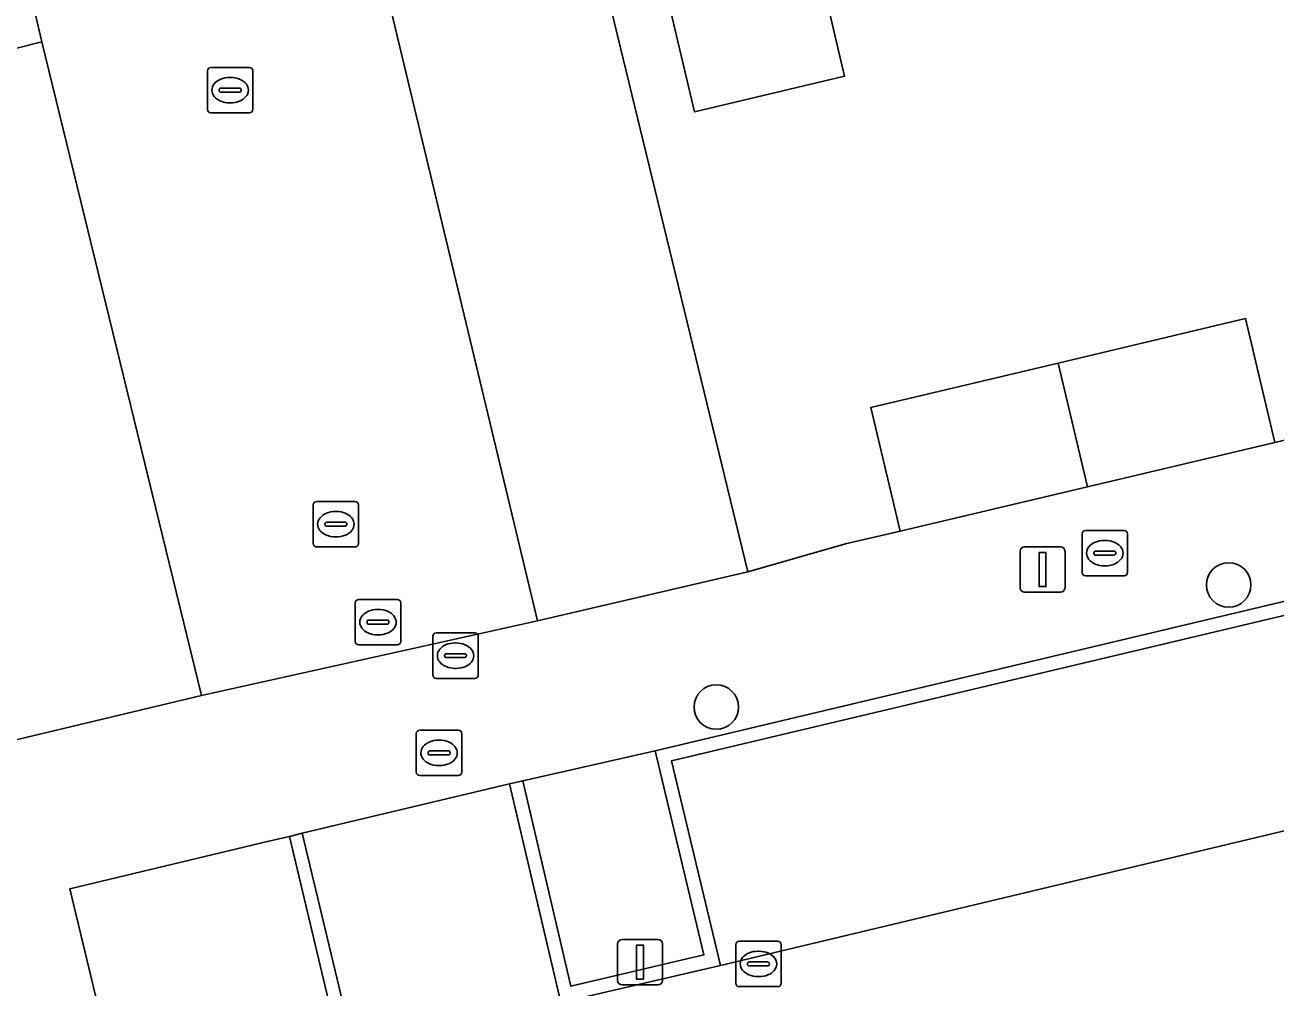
# Model space of a CAD drawing. Extents: x 158031 to 159244, y 380104 to 381214.
# Drawn here: x 158630.98 to 158658.49, y 380611.43 to 380632.6 of the extents above; entities that cross this region are included whole.
import ezdxf

# ---------------------------------------------------------------- set-up
doc = ezdxf.new("R2010")
doc.units = 0
for name, color, linetype in [('IMGEO_Boom', 7, 'Continuous'), ('IMGEO_Brandkraan', 7, 'Continuous'), ('IMGEO_Erf', 7, 'Continuous'), ('IMGEO_Hek', 7, 'Continuous'), ('IMGEO_Kolk', 7, 'Continuous'), ('IMGEO_Lichtmast', 7, 'Continuous'), ('IMGEO_Muur', 7, 'Continuous'), ('IMGEO_Pand', 7, 'Continuous'), ('IMGEO_Parkeervlak_open', 7, 'Continuous'), ('IMGEO_Rijbaan_lokaal_open', 7, 'Continuous'), ('IMGEO_Rioolput', 7, 'Continuous'), ('IMGEO_Voetpad_open', 7, 'Continuous')]:
    doc.layers.add(name, color=color, linetype=linetype)

msp = doc.modelspace()

# ---------------------------------------------------------------- linework, layer by layer
at = {"layer": 'IMGEO_Boom'}
for centre in [(158657.473, 380620.28), (158646.196, 380617.592)]:
    msp.add_circle(centre, 0.489, dxfattribs=at)
at = {"layer": 'IMGEO_Brandkraan'}
for p, q in [((158654.321, 380621.48), (158655.173, 380621.48)), ((158654.246, 380620.554), (158654.246, 380621.406)), ((158654.734, 380621.26), (158654.759, 380621.26)), ((158655.247, 380621.406), (158655.247, 380620.554)), ((158654.505, 380620.974), (158654.505, 380620.986)), ((158654.943, 380620.937), (158654.545, 380620.937)), ((158654.548, 380621.023), (158654.946, 380621.023)), ((158654.989, 380620.986), (158654.989, 380620.974)), ((158654.757, 380620.7), (158654.732, 380620.7)), ((158655.173, 380620.48), (158654.321, 380620.48))]:
    msp.add_line(p, q, dxfattribs=at)
for points in [[(158654.321, 380621.48), (158655.173, 380621.48)], [(158654.246, 380620.554), (158654.246, 380621.406)], [(158655.247, 380621.406), (158655.247, 380620.554)], [(158655.173, 380620.48), (158654.321, 380620.48)]]:
    msp.add_lwpolyline(points, dxfattribs=at)
for centre, radius, start, end in [((158654.323, 380621.404), 0.0765, 91.552, 178.448), ((158654.323, 380621.404), 0.0765, 91.552, 178.448), ((158655.171, 380621.404), 0.0765, 1.552, 88.448), ((158655.171, 380621.404), 0.0765, 1.552, 88.448), ((158654.545, 380620.983), 0.0403, 85.8775, 175.7526), ((158654.542, 380620.973), 0.0366, 178.938, 274.7102), ((158654.946, 380620.98), 0.043, 264.8664, 352.4533), ((158654.95, 380620.985), 0.0386, 1.7309, 96.639), ((158654.323, 380620.556), 0.0765, 181.552, 268.448), ((158654.323, 380620.556), 0.0765, 181.552, 268.448), ((158655.171, 380620.556), 0.0765, 271.552, 358.448), ((158655.171, 380620.556), 0.0765, 271.552, 358.448)]:
    msp.add_arc(centre, radius, start, end, dxfattribs=at)
for centre, major_axis, ratio, start_param, end_param in [((158654.733, 380620.98), (-0.387, 0.002), 0.722429, 4.712389, 7.853982), ((158654.758, 380620.98), (-0.39, 0.002), 0.717154, 1.570796, 4.712389)]:
    msp.add_ellipse(centre, major_axis=major_axis, ratio=ratio, start_param=start_param, end_param=end_param, dxfattribs=at)
at = {"layer": 'IMGEO_Erf'}
for points in [[(158703.146, 380660.152), (158636.227, 380644.398), (158636.257, 380644.275), (158638.262, 380635.957), (158640.207, 380634.374), (158643.384, 380635.009), (158646.891, 380620.567), (158649.038, 380621.183), (158650.241, 380621.462), (158649.596, 380624.187), (158653.719, 380625.164), (158657.846, 380626.142), (158658.489, 380623.417), (158662.878, 380624.462), (158662.235, 380627.187), (158666.432, 380628.177), (158670.63, 380629.168), (158671.273, 380626.443), (158675.658, 380627.472), (158675.009, 380630.195), (158679.175, 380631.189), (158683.342, 380632.182), (158683.991, 380629.458), (158688.336, 380630.486)], [(158648.553, 380633.45), (158649.021, 380631.477), (158645.717, 380630.694), (158643.881, 380638.444)]]:
    msp.add_lwpolyline(points, dxfattribs=at)
at = {"layer": 'IMGEO_Hek'}
for points in [[(158646.891, 380620.567), (158643.384, 380635.009), (158640.207, 380634.374)], [(158649.038, 380621.183), (158646.891, 380620.567)]]:
    msp.add_lwpolyline(points, dxfattribs=at)
at = {"layer": 'IMGEO_Kolk'}
for p, q in [((158635.072, 380631.67), (158635.924, 380631.67)), ((158634.997, 380630.744), (158634.997, 380631.596)), ((158635.485, 380631.45), (158635.51, 380631.45)), ((158635.998, 380631.596), (158635.998, 380630.744)), ((158635.256, 380631.164), (158635.256, 380631.176)), ((158635.694, 380631.127), (158635.296, 380631.127)), ((158635.299, 380631.213), (158635.697, 380631.213)), ((158635.74, 380631.176), (158635.74, 380631.164)), ((158635.508, 380630.89), (158635.483, 380630.89)), ((158635.924, 380630.67), (158635.072, 380630.67)), ((158637.324, 380621.19), (158637.324, 380622.042)), ((158637.399, 380622.116), (158638.251, 380622.116)), ((158638.325, 380622.042), (158638.325, 380621.19)), ((158637.812, 380621.896), (158637.837, 380621.896)), ((158637.583, 380621.61), (158637.583, 380621.622)), ((158638.021, 380621.573), (158637.623, 380621.573)), ((158637.626, 380621.659), (158638.024, 380621.659)), ((158638.067, 380621.622), (158638.067, 380621.61)), ((158637.835, 380621.336), (158637.81, 380621.336)), ((158638.251, 380621.116), (158637.399, 380621.116)), ((158646.699, 380612.438), (158647.551, 380612.438)), ((158646.624, 380611.512), (158646.624, 380612.364)), ((158647.112, 380612.218), (158647.137, 380612.218)), ((158647.625, 380612.364), (158647.625, 380611.512)), ((158646.883, 380611.932), (158646.883, 380611.944)), ((158647.321, 380611.895), (158646.923, 380611.895)), ((158646.926, 380611.981), (158647.324, 380611.981)), ((158647.367, 380611.944), (158647.367, 380611.932)), ((158647.135, 380611.658), (158647.11, 380611.658)), ((158647.551, 380611.438), (158646.699, 380611.438))]:
    msp.add_line(p, q, dxfattribs=at)
for points in [[(158635.072, 380631.67), (158635.924, 380631.67)], [(158634.997, 380630.744), (158634.997, 380631.596)], [(158635.998, 380631.596), (158635.998, 380630.744)], [(158635.924, 380630.67), (158635.072, 380630.67)], [(158637.324, 380621.19), (158637.324, 380622.042)], [(158637.399, 380622.116), (158638.251, 380622.116)], [(158638.325, 380622.042), (158638.325, 380621.19)], [(158638.251, 380621.116), (158637.399, 380621.116)], [(158646.699, 380612.438), (158647.551, 380612.438)], [(158646.624, 380611.512), (158646.624, 380612.364)], [(158647.625, 380612.364), (158647.625, 380611.512)], [(158647.551, 380611.438), (158646.699, 380611.438)]]:
    msp.add_lwpolyline(points, dxfattribs=at)
for centre, radius, start, end in [((158635.074, 380631.594), 0.0765, 91.552, 178.448), ((158635.074, 380631.594), 0.0765, 91.552, 178.448), ((158635.922, 380631.594), 0.0765, 1.552, 88.448), ((158635.922, 380631.594), 0.0765, 1.552, 88.448), ((158635.296, 380631.173), 0.0403, 85.8775, 175.7526), ((158635.293, 380631.163), 0.0366, 178.938, 274.7102), ((158635.697, 380631.17), 0.043, 264.8664, 352.4533), ((158635.701, 380631.175), 0.0386, 1.7309, 96.639), ((158635.074, 380630.746), 0.0765, 181.552, 268.448), ((158635.074, 380630.746), 0.0765, 181.552, 268.448), ((158635.922, 380630.746), 0.0765, 271.552, 358.448), ((158635.922, 380630.746), 0.0765, 271.552, 358.448), ((158637.401, 380622.04), 0.0765, 91.552, 178.448), ((158637.401, 380622.04), 0.0765, 91.552, 178.448), ((158638.249, 380622.04), 0.0765, 1.552, 88.448), ((158638.249, 380622.04), 0.0765, 1.552, 88.448), ((158637.623, 380621.619), 0.0403, 85.8775, 175.7526), ((158637.62, 380621.609), 0.0366, 178.938, 274.7102), ((158638.024, 380621.616), 0.043, 264.8664, 352.4533), ((158638.028, 380621.621), 0.0386, 1.7309, 96.639), ((158637.401, 380621.192), 0.0765, 181.552, 268.448), ((158637.401, 380621.192), 0.0765, 181.552, 268.448), ((158638.249, 380621.192), 0.0765, 271.552, 358.448), ((158638.249, 380621.192), 0.0765, 271.552, 358.448), ((158646.701, 380612.362), 0.0765, 91.552, 178.448), ((158646.701, 380612.362), 0.0765, 91.552, 178.448), ((158647.549, 380612.362), 0.0765, 1.552, 88.448), ((158647.549, 380612.362), 0.0765, 1.552, 88.448), ((158646.923, 380611.941), 0.0403, 85.8775, 175.7526), ((158646.92, 380611.931), 0.0366, 178.938, 274.7102), ((158647.324, 380611.938), 0.043, 264.8664, 352.4533), ((158647.328, 380611.943), 0.0386, 1.7309, 96.639), ((158646.701, 380611.514), 0.0765, 181.552, 268.448), ((158646.701, 380611.514), 0.0765, 181.552, 268.448), ((158647.549, 380611.514), 0.0765, 271.552, 358.448), ((158647.549, 380611.514), 0.0765, 271.552, 358.448)]:
    msp.add_arc(centre, radius, start, end, dxfattribs=at)
for centre, major_axis, ratio, start_param, end_param in [((158635.484, 380631.17), (-0.387, 0.002), 0.722429, 4.712389, 7.853982), ((158635.509, 380631.17), (-0.39, 0.002), 0.717154, 1.570796, 4.712389), ((158637.811, 380621.616), (-0.387, 0.002), 0.722429, 4.712389, 7.853982), ((158637.836, 380621.616), (-0.39, 0.002), 0.717154, 1.570796, 4.712389), ((158647.111, 380611.938), (-0.387, 0.002), 0.722429, 4.712389, 7.853982), ((158647.136, 380611.938), (-0.39, 0.002), 0.717154, 1.570796, 4.712389)]:
    msp.add_ellipse(centre, major_axis=major_axis, ratio=ratio, start_param=start_param, end_param=end_param, dxfattribs=at)
at = {"layer": 'IMGEO_Lichtmast'}
for p, q in [((158652.881, 380620.219), (158652.881, 380621.019)), ((158652.881, 380621.019), (158652.881, 380620.219)), ((158652.981, 380621.119), (158653.771, 380621.119)), ((158653.771, 380621.119), (158652.981, 380621.119)), ((158653.871, 380621.019), (158653.871, 380620.219)), ((158653.871, 380620.219), (158653.871, 380621.019)), ((158653.771, 380620.119), (158652.981, 380620.119)), ((158652.981, 380620.119), (158653.771, 380620.119)), ((158644.024, 380611.577), (158644.024, 380612.377)), ((158644.024, 380612.377), (158644.024, 380611.577)), ((158644.124, 380612.477), (158644.914, 380612.477)), ((158644.914, 380612.477), (158644.124, 380612.477)), ((158645.014, 380612.377), (158645.014, 380611.577)), ((158645.014, 380611.577), (158645.014, 380612.377)), ((158644.914, 380611.477), (158644.124, 380611.477)), ((158644.124, 380611.477), (158644.914, 380611.477))]:
    msp.add_line(p, q, dxfattribs=at)
for points in [[(158653.301, 380620.994), (158653.451, 380620.994), (158653.451, 380620.244), (158653.301, 380620.244), (158653.301, 380620.994)], [(158644.444, 380612.352), (158644.594, 380612.352), (158644.594, 380611.602), (158644.444, 380611.602), (158644.444, 380612.352)]]:
    msp.add_lwpolyline(points, dxfattribs=at)
for centre, start, end in [((158652.981, 380621.019), 90, 180), ((158652.981, 380621.019), 90, 180), ((158653.771, 380621.019), 0, 90), ((158653.771, 380621.019), 360, 90), ((158652.981, 380620.219), 180, 270), ((158652.981, 380620.219), 180, 270), ((158653.771, 380620.219), 270, 0), ((158653.771, 380620.219), 270, 0), ((158644.124, 380612.377), 90, 180), ((158644.124, 380612.377), 90, 180), ((158644.914, 380612.377), 0, 90), ((158644.914, 380612.377), 360, 90), ((158644.124, 380611.577), 180, 270), ((158644.124, 380611.577), 180, 270), ((158644.914, 380611.577), 270, 0), ((158644.914, 380611.577), 270, 0)]:
    msp.add_arc(centre, 0.1, start, end, dxfattribs=at)
at = {"layer": 'IMGEO_Muur'}
for points in [[(158645.211, 380616.407), (158673.774, 380623.19), (158674.853, 380618.727), (158675.144, 380618.798), (158673.995, 380623.552), (158644.849, 380616.63), (158645.924, 380612.137), (158642.999, 380611.446), (158641.936, 380615.971), (158641.644, 380615.902), (158642.774, 380611.091), (158646.289, 380611.903)], [(158638.324, 380586.728), (158643.438, 380587.928), (158643.37, 380588.22), (158638.548, 380587.089), (158633.415, 380608.855), (158638.238, 380610.014), (158637.085, 380614.819), (158636.804, 380614.741), (158637.877, 380610.236), (158633.055, 380609.076), (158637.71, 380589.335), (158638.02, 380588.019)]]:
    msp.add_lwpolyline(points, close=True, dxfattribs=at)
at = {"layer": 'IMGEO_Pand'}
for points in [[(158651.711, 380634.198), (158649.878, 380641.958), (158645.752, 380640.98), (158646.222, 380638.999), (158643.881, 380638.444), (158645.717, 380630.694), (158649.021, 380631.477), (158648.553, 380633.45)], [(158653.719, 380625.164), (158654.365, 380622.44), (158658.489, 380623.417), (158657.846, 380626.142)], [(158653.719, 380625.164), (158649.596, 380624.187), (158650.241, 380621.462), (158654.365, 380622.44)]]:
    msp.add_lwpolyline(points, close=True, dxfattribs=at)
at = {"layer": 'IMGEO_Parkeervlak_open'}
for points in [[(158642.259, 380619.492), (158646.891, 380620.567), (158643.384, 380635.009), (158640.207, 380634.374), (158638.772, 380634.056)], [(158631.356, 380632.232), (158630.155, 380631.932), (158626.679, 380631.073), (158630.162, 380616.722), (158634.865, 380617.848)], [(158674.853, 380618.727), (158673.774, 380623.19), (158645.211, 380616.407), (158646.289, 380611.903)], [(158644.849, 380616.63), (158641.936, 380615.971), (158642.999, 380611.446), (158645.924, 380612.137)], [(158636.804, 380614.741), (158636.347, 380614.642), (158631.969, 380613.591), (158633.055, 380609.076), (158637.877, 380610.236)]]:
    msp.add_lwpolyline(points, close=True, dxfattribs=at)
at = {"layer": 'IMGEO_Rijbaan_lokaal_open'}
for points in [[(158634.865, 380617.848), (158642.259, 380619.492), (158638.772, 380634.056), (158638.542, 380635.083), (158636.393, 380634.638), (158633.114, 380634.023), (158631.047, 380633.555), (158631.356, 380632.232)], [(158674.8, 380595.318), (158681.44, 380567.252), (158682.048, 380564.681), (158687.531, 380566.04), (158675.144, 380618.798), (158674.853, 380618.727), (158646.289, 380611.903), (158642.774, 380611.091), (158641.644, 380615.902), (158637.085, 380614.819), (158638.238, 380610.014), (158643.37, 380588.22), (158643.438, 380587.928)]]:
    msp.add_lwpolyline(points, close=True, dxfattribs=at)
at = {"layer": 'IMGEO_Rioolput'}
for p, q in [((158638.251, 380619.034), (158638.251, 380619.886)), ((158638.326, 380619.96), (158639.178, 380619.96)), ((158639.252, 380619.886), (158639.252, 380619.034)), ((158638.739, 380619.74), (158638.764, 380619.74)), ((158638.51, 380619.454), (158638.51, 380619.466)), ((158638.948, 380619.417), (158638.55, 380619.417)), ((158638.553, 380619.503), (158638.951, 380619.503)), ((158638.994, 380619.466), (158638.994, 380619.454)), ((158638.762, 380619.18), (158638.737, 380619.18)), ((158639.958, 380618.297), (158639.958, 380619.149)), ((158640.033, 380619.223), (158640.885, 380619.223)), ((158640.446, 380619.003), (158640.471, 380619.003)), ((158640.959, 380619.149), (158640.959, 380618.297)), ((158639.178, 380618.96), (158638.326, 380618.96)), ((158640.217, 380618.717), (158640.217, 380618.729)), ((158640.26, 380618.766), (158640.658, 380618.766)), ((158640.701, 380618.729), (158640.701, 380618.717)), ((158640.655, 380618.68), (158640.257, 380618.68)), ((158640.469, 380618.443), (158640.444, 380618.443)), ((158640.885, 380618.223), (158640.033, 380618.223)), ((158639.67, 380617.084), (158640.522, 380617.084)), ((158639.595, 380616.158), (158639.595, 380617.01)), ((158640.083, 380616.864), (158640.108, 380616.864)), ((158640.596, 380617.01), (158640.596, 380616.158)), ((158639.854, 380616.578), (158639.854, 380616.59)), ((158640.292, 380616.541), (158639.894, 380616.541)), ((158639.897, 380616.627), (158640.295, 380616.627)), ((158640.338, 380616.59), (158640.338, 380616.578)), ((158640.106, 380616.304), (158640.081, 380616.304)), ((158640.522, 380616.084), (158639.67, 380616.084))]:
    msp.add_line(p, q, dxfattribs=at)
for points in [[(158638.251, 380619.034), (158638.251, 380619.886)], [(158638.326, 380619.96), (158639.178, 380619.96)], [(158639.252, 380619.886), (158639.252, 380619.034)], [(158639.958, 380618.297), (158639.958, 380619.149)], [(158640.033, 380619.223), (158640.885, 380619.223)], [(158640.959, 380619.149), (158640.959, 380618.297)], [(158639.178, 380618.96), (158638.326, 380618.96)], [(158640.885, 380618.223), (158640.033, 380618.223)], [(158639.67, 380617.084), (158640.522, 380617.084)], [(158639.595, 380616.158), (158639.595, 380617.01)], [(158640.596, 380617.01), (158640.596, 380616.158)], [(158640.522, 380616.084), (158639.67, 380616.084)]]:
    msp.add_lwpolyline(points, dxfattribs=at)
for centre, radius, start, end in [((158638.328, 380619.884), 0.0765, 91.552, 178.448), ((158638.328, 380619.884), 0.0765, 91.552, 178.448), ((158639.176, 380619.884), 0.0765, 1.552, 88.448), ((158639.176, 380619.884), 0.0765, 1.552, 88.448), ((158638.55, 380619.463), 0.0403, 85.8775, 175.7526), ((158638.547, 380619.453), 0.0366, 178.938, 274.7102), ((158638.951, 380619.46), 0.043, 264.8664, 352.4533), ((158638.955, 380619.465), 0.0386, 1.7309, 96.639), ((158638.328, 380619.036), 0.0765, 181.552, 268.448), ((158638.328, 380619.036), 0.0765, 181.552, 268.448), ((158639.176, 380619.036), 0.0765, 271.552, 358.448), ((158639.176, 380619.036), 0.0765, 271.552, 358.448), ((158640.035, 380619.147), 0.0765, 91.552, 178.448), ((158640.035, 380619.147), 0.0765, 91.552, 178.448), ((158640.883, 380619.147), 0.0765, 1.552, 88.448), ((158640.883, 380619.147), 0.0765, 1.552, 88.448), ((158640.257, 380618.726), 0.0403, 85.8775, 175.7526), ((158640.254, 380618.716), 0.0366, 178.938, 274.7102), ((158640.658, 380618.723), 0.043, 264.8664, 352.4533), ((158640.662, 380618.728), 0.0386, 1.7309, 96.639), ((158640.035, 380618.299), 0.0765, 181.552, 268.448), ((158640.035, 380618.299), 0.0765, 181.552, 268.448), ((158640.883, 380618.299), 0.0765, 271.552, 358.448), ((158640.883, 380618.299), 0.0765, 271.552, 358.448), ((158639.672, 380617.008), 0.0765, 91.552, 178.448), ((158639.672, 380617.008), 0.0765, 91.552, 178.448), ((158640.52, 380617.008), 0.0765, 1.552, 88.448), ((158640.52, 380617.008), 0.0765, 1.552, 88.448), ((158639.894, 380616.587), 0.0403, 85.8775, 175.7526), ((158639.891, 380616.577), 0.0366, 178.938, 274.7102), ((158640.295, 380616.584), 0.043, 264.8664, 352.4533), ((158640.299, 380616.589), 0.0386, 1.7309, 96.639), ((158639.672, 380616.16), 0.0765, 181.552, 268.448), ((158639.672, 380616.16), 0.0765, 181.552, 268.448), ((158640.52, 380616.16), 0.0765, 271.552, 358.448), ((158640.52, 380616.16), 0.0765, 271.552, 358.448)]:
    msp.add_arc(centre, radius, start, end, dxfattribs=at)
for centre, major_axis, ratio, start_param, end_param in [((158638.738, 380619.46), (-0.387, 0.002), 0.722429, 4.712389, 7.853982), ((158638.763, 380619.46), (-0.39, 0.002), 0.717154, 1.570796, 4.712389), ((158640.445, 380618.723), (-0.387, 0.002), 0.722429, 4.712389, 7.853982), ((158640.47, 380618.723), (-0.39, 0.002), 0.717154, 1.570796, 4.712389), ((158640.082, 380616.584), (-0.387, 0.002), 0.722429, 4.712389, 7.853982), ((158640.107, 380616.584), (-0.39, 0.002), 0.717154, 1.570796, 4.712389)]:
    msp.add_ellipse(centre, major_axis=major_axis, ratio=ratio, start_param=start_param, end_param=end_param, dxfattribs=at)
at = {"layer": 'IMGEO_Voetpad_open'}
msp.add_lwpolyline([(158630.034, 380647.004), (158627.976, 380646.522), (158628.853, 380642.842), (158628.933, 380642.507), (158630.8, 380634.354), (158630.155, 380631.932), (158631.356, 380632.232), (158631.047, 380633.555), (158633.114, 380634.023)], close=True, dxfattribs=at)
for points in [[(158688.336, 380630.486), (158683.991, 380629.458), (158679.824, 380628.465), (158675.658, 380627.472), (158671.273, 380626.443), (158667.076, 380625.452), (158662.878, 380624.462), (158658.489, 380623.417), (158654.365, 380622.44), (158650.241, 380621.462), (158649.038, 380621.183), (158646.891, 380620.567), (158642.259, 380619.492), (158634.865, 380617.848), (158630.162, 380616.722), (158627.647, 380616.095), (158626.693, 380615.87), (158622.523, 380614.882), (158618.353, 380613.893), (158614.031, 380612.869), (158609.71, 380611.835), (158610.485, 380608.502)], [(158633.055, 380609.076), (158631.969, 380613.591), (158636.347, 380614.642), (158636.804, 380614.741), (158637.085, 380614.819), (158641.644, 380615.902), (158641.936, 380615.971), (158644.849, 380616.63), (158673.995, 380623.552), (158676.34, 380624.116), (158676.63, 380624.189), (158677.271, 380621.422), (158679.889, 380622.011), (158679.216, 380624.879), (158689.357, 380627.287)]]:
    msp.add_lwpolyline(points, dxfattribs=at)

doc.saveas('drawing.dxf')
